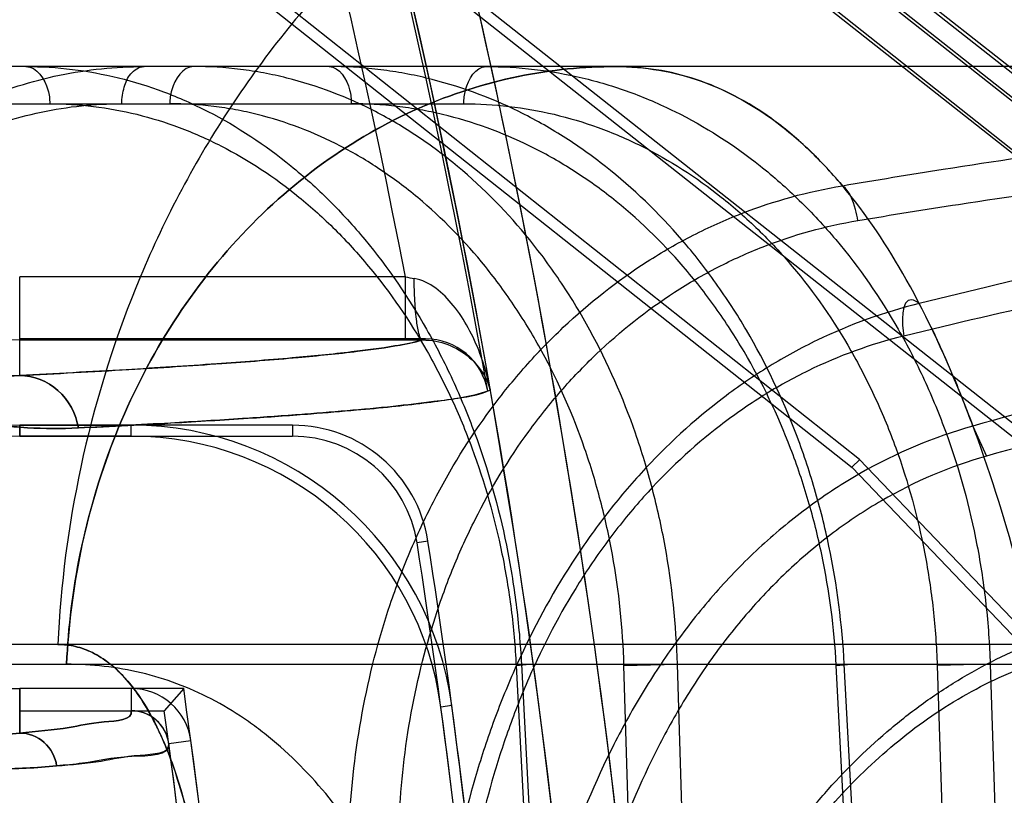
# Model space of a CAD drawing. Header units: millimetres. Extents: x 0 to 297, y 0 to 210.
# Tile 444 of 455: x 242.9437 to 242.9983, y 160.061 to 160.1041. Entities that reach past the tile are written whole.
import ezdxf

# ---------------------------------------------------------------- set-up
doc = ezdxf.new("R2010")
doc.units = ezdxf.units.MM
doc.header["$LTSCALE"] = 16.335
doc.layers.get('0').update_dxf_attribs({"linetype": 'CONTINUOUS'})
for name, color, linetype in [('AXES_REF', 7, 'CONTINUOUS'), ('INTFCLR_1', 7, 'CONTINUOUS'), ('INTFCLR_144815', 7, 'CONTINUOUS'), ('INTFCLR_72935', 7, 'CONTINUOUS')]:
    doc.layers.add(name, color=color, linetype=linetype)

msp = doc.modelspace()

# ---------------------------------------------------------------- linework, layer by layer
at = {"color": 7, "linetype": 'Continuous'}
for radius in [6.787079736, 6.7865, 6.743039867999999]:
    msp.add_circle((241.4889104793, 154.7114782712), radius, dxfattribs=at)
msp.add_arc((241.4889104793, 154.7114782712), 6.72, 278.2771290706, 261.7228709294, dxfattribs=at)
at = {"layer": 'AXES_REF', "color": 7, "linetype": 'Continuous'}
msp.add_arc((241.4889104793, 154.7114782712), 6.874, 113.0826847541, 66.9173152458, dxfattribs=at)
at = {"layer": 'AXES_REF', "color": 9, "linetype": 'Continuous'}
msp.add_arc((241.4889104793, 154.7114782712), 6.191158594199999, 94.4118118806, 85.5881881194, dxfattribs=at)
at = {"layer": 'INTFCLR_1', "color": 9, "linetype": 'Continuous'}
for p, q in [((242.9591038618, 160.1324274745), (243.0381688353, 160.0700077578)), ((243.0360000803, 160.0672606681), (242.9643246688, 160.1238465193)), ((242.9436872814, 160.0843347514), (242.9436872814, 160.0898037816)), ((242.9650923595, 160.0898037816), (242.9436872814, 160.0898037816)), ((242.9650923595, 160.0863043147), (242.9650923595, 160.0898037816)), ((242.9436872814, 160.0863043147), (242.9660333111, 160.0863053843)), ((242.9436872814, 160.0809619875), (242.9436872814, 160.0815744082)), ((242.9498805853, 160.0809619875), (242.9498805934, 160.0815744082)), ((242.9436872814, 160.0669619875), (242.9436872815, 160.064492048)), ((242.9498805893, 160.0669619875), (242.9498805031, 160.0657276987)), ((242.9676684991, 160.0660095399), (242.9670614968, 160.0659282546)), ((242.9519619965, 160.0639062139), (242.9531853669, 160.0640700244))]:
    msp.add_line(p, q, dxfattribs=at)
at = {"layer": 'INTFCLR_1', "color": 6, "linetype": 'Continuous'}
for p, q in [((243.0284741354, 160.0760888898), (242.9585169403, 160.1313182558)), ((242.9498419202, 160.1203298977), (243.0236115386, 160.0620907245)), ((243.0230263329, 160.0617724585), (242.9494624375, 160.1198492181)), ((242.9436872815, 160.0815744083), (242.9498805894, 160.0815744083)), ((242.9498805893, 160.0809619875), (242.9436872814, 160.0809619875)), ((242.9498805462, 160.0669619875), (242.9436872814, 160.0669619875)), ((242.9436872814, 160.0657276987), (242.9498805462, 160.0657276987))]:
    msp.add_line(p, q, dxfattribs=at)
at = {"layer": 'INTFCLR_1', "color": 7, "linetype": 'Continuous'}
msp.add_line((242.9696462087, 160.0839840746), (242.9698019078, 160.0835287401), dxfattribs=at)
at = {"layer": 'INTFCLR_1', "color": 9, "linetype": 'Continuous'}
for centre, radius, start, end in [((242.553106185, 160.0104782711), 0.4230504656, 4.2349584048, 43.61014177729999), ((242.5531061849, 160.0104782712), 0.4265594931, 4.2349578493, 15.4129247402), ((242.9436872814, 160.1073643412), 0.0210600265, 193.9313763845, 270.0000000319), ((242.9831409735, 160.1904858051), 0.1022869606, 259.8369044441, 260.1140063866)]:
    msp.add_arc(centre, radius, start, end, dxfattribs=at)
at = {"layer": 'INTFCLR_1', "color": 6, "linetype": 'Continuous'}
for centre, radius, start, end in [((242.553106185, 160.0104782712), 0.4195535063, 10.8985890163, 42.7086480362), ((242.9436872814, 160.1073643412), 0.025789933, 193.9313762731, 270.0000001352), ((242.9436872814, 160.1073643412), 0.0264023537, 193.93137305, 270.0000005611), ((242.9436872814, 160.1073643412), 0.0404023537, 193.9313780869, 270.0000003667), ((242.9498803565, 160.0636274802), 0.017946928, 7.627261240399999, 89.9992566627), ((242.9498803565, 160.0636274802), 0.0173345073, 7.627262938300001, 89.99922879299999), ((242.9498803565, 160.0636274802), 0.0033345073, 7.6272830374, 89.99599086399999), ((242.9498803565, 160.0636274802), 0.0021002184, 7.626596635, 89.9960006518), ((242.553106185, 160.0104782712), 0.4176526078, 3.0516590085, 7.6294468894), ((242.553106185, 160.0104782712), 0.4182650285, 3.1312009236, 7.6294436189), ((242.553106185, 160.0104782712), 0.4036526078, 356.0148208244, 7.629522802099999), ((242.553106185, 160.0104782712), 0.402418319, 356.013443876, 7.6295226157)]:
    msp.add_arc(centre, radius, start, end, dxfattribs=at)
at = {"layer": 'INTFCLR_1', "color": 9, "linetype": 'Continuous'}
for points, knots in [([(242.9200949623, 160.1015121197), (242.9202624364, 160.1008369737), (242.9206452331, 160.0995164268), (242.9213572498, 160.0976239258), (242.9221711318, 160.0958691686), (242.9230569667, 160.0942670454), (242.9239868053, 160.092821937), (242.9252240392, 160.0911404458), (242.9273253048, 160.0887430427), (242.9304463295, 160.0861073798), (242.9336788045, 160.0842317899), (242.9361130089, 160.0831757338), (242.9383308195, 160.0823963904), (242.9409856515, 160.0817455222), (242.9440384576, 160.0813837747), (242.9460012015, 160.0813745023), (242.9469427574, 160.081421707)], [0, 0, 0, 0, 0.0574721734, 0.1134588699, 0.1669071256, 0.21714495, 0.2645975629, 0.308783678, 0.3895302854, 0.5274907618, 0.6441227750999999, 0.6969373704, 0.7465491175, 0.8382128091, 0.9221094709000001, 1, 1, 1, 1]), ([(242.9204579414, 160.1016021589), (242.9206028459, 160.1010180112), (242.9209343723, 160.0998755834), (242.9215512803, 160.098238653), (242.922257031, 160.0967212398), (242.9230252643, 160.0953363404), (242.923831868, 160.0940877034), (242.9249048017, 160.0926358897), (242.9262743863, 160.0910815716), (242.9279641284, 160.0895297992), (242.9300915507, 160.087920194), (242.9322326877, 160.0866895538), (242.9343396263, 160.0857886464), (242.9362572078, 160.0851257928), (242.9385511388, 160.0845780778), (242.9411850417, 160.0842836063), (242.9428764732, 160.0842879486), (242.9436872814, 160.0843347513)], [0, 0, 0, 0, 0.0575499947, 0.1136075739, 0.1671162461, 0.2174278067, 0.2649257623, 0.3091535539, 0.3899605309, 0.4625751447, 0.5281544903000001, 0.6447761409, 0.6975023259, 0.7471185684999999, 0.8386452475, 0.9223402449, 1, 1, 1, 1]), ([(242.8999275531, 160.0965094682), (242.900274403, 160.0951111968), (242.9010802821, 160.0924179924), (242.9026153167, 160.0886137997), (242.9043633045, 160.0851844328), (242.9062446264, 160.0821397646), (242.9081790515, 160.0794825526), (242.9106734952, 160.0765141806), (242.9132312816, 160.0739869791), (242.9158093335, 160.0718469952), (242.9181915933, 160.0700725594), (242.9210802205, 160.0682314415), (242.9244542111, 160.066486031), (242.9284828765, 160.0648031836), (242.9330499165, 160.0634468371), (242.9379786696, 160.0626460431), (242.9421195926, 160.0624370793), (242.9446168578, 160.0625554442), (242.9457362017, 160.0626647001)], [0, 0, 0, 0, 0.06983020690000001, 0.1360165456, 0.1985856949, 0.2561722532, 0.3093207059, 0.3577512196, 0.4440024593, 0.4831205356, 0.5200948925, 0.5879287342, 0.6488908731, 0.7039975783, 0.7993757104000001, 0.8790225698, 0.9454860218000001, 1, 1, 1, 1]), ([(242.9001556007, 160.0965660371), (242.9004851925, 160.0952372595), (242.9012512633, 160.0926779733), (242.9027108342, 160.0890633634), (242.904373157, 160.0858053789), (242.9061624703, 160.0829131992), (242.9080022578, 160.0803896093), (242.9103746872, 160.0775712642), (242.9128071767, 160.0751726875), (242.9152587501, 160.07314256), (242.9175241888, 160.0714598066), (242.920270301, 160.069715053), (242.9234779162, 160.0680627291), (242.9273063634, 160.0664719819), (242.9316457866, 160.065193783), (242.936326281, 160.0644466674), (242.9402568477, 160.0642606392), (242.9426255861, 160.0643846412), (242.9436872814, 160.0644920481)], [0, 0, 0, 0, 0.0698671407, 0.1360883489, 0.1986819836, 0.2562926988, 0.3094735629, 0.3579124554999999, 0.4441892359, 0.4833221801, 0.5202930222, 0.5881501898, 0.6490914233, 0.7042036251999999, 0.7995434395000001, 0.8791525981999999, 0.9455413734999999, 1, 1, 1, 1]), ([(242.9698019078, 160.0835287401), (242.9696662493, 160.0842164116), (242.9693356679, 160.0853971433), (242.9686205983, 160.0869780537), (242.9676006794, 160.0885544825), (242.9664438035, 160.0895670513), (242.9655795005, 160.0897176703)], [0, 0, 0, 0, 0.2695644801, 0.4697030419, 0.6625932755, 1, 1, 1, 1]), ([(242.9660333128, 160.0863053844), (242.9659330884, 160.0863187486), (242.9658125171, 160.0867688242), (242.9656893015, 160.087410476), (242.965604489, 160.0885114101), (242.9655817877, 160.0893002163), (242.9655795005, 160.0897176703)], [0, 0, 0, 0, 0.0871661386, 0.309707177, 0.6401160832, 1, 1, 1, 1]), ([(242.9660333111, 160.0863053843), (242.965538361, 160.0861506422), (242.9642260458, 160.0859061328), (242.9618149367, 160.0855867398), (242.9585172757, 160.085269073), (242.9543449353, 160.0849476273), (242.9493041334, 160.084628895), (242.9456547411, 160.0844333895), (242.9436872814, 160.0843347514)], [0, 0, 0, 0, 0.06928541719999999, 0.1776589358, 0.3252045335, 0.5117163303, 0.7368032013, 1, 1, 1, 1]), ([(242.9469427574, 160.081421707), (242.946813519, 160.0822004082), (242.9460380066, 160.0837008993), (242.9444480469, 160.0843301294), (242.9436872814, 160.0843347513)], [0, 0, 0, 0, 0.5092164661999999, 1, 1, 1, 1]), ([(242.9469427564, 160.0814217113), (242.9487682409, 160.0815132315), (242.9519968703, 160.0816853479), (242.9563054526, 160.0819505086), (242.9596260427, 160.0821866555), (242.962198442, 160.0823969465), (242.9642785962, 160.0825963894), (242.9660490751, 160.0827883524), (242.9678698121, 160.0830582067), (242.9691376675, 160.083233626), (242.9698019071, 160.0835287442)], [0, 0, 0, 0, 0.2385487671, 0.4219735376, 0.5633767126, 0.6730318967, 0.7587781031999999, 0.8362030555, 0.9051367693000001, 1, 1, 1, 1]), ([(242.9498805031, 160.0657276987), (242.9499554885, 160.0651891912), (242.9479727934, 160.0651438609), (242.9462960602, 160.0647127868), (242.9446009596, 160.0645812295), (242.9436872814, 160.064492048)], [0, 0, 0, 0, 0.2565760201, 0.5667820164, 1, 1, 1, 1]), ([(242.9457362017, 160.0626647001), (242.9456720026, 160.0631517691), (242.9451821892, 160.0641084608), (242.9441734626, 160.064490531), (242.9436872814, 160.0644920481)], [0, 0, 0, 0, 0.5026078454, 1, 1, 1, 1]), ([(242.9457362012, 160.062664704), (242.9465588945, 160.0627450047), (242.9482255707, 160.062875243), (242.9498881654, 160.0633109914), (242.9520379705, 160.0633390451), (242.9519619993, 160.0639061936)], [0, 0, 0, 0, 0.3881437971, 0.7313082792, 1, 1, 1, 1])]:
    msp.add_open_spline(points, degree=3, knots=knots, dxfattribs=at)
at = {"layer": 'INTFCLR_1', "color": 7, "linetype": 'Continuous'}
msp.add_open_spline([(242.9660333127, 160.0863053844), (242.9662829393, 160.0863067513), (242.966997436, 160.0862381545), (242.9685624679, 160.0856589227), (242.9695636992, 160.0844339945), (242.9698019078, 160.0835287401)], degree=3, knots=[0, 0, 0, 0, 0.1514361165, 0.4321406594, 1, 1, 1, 1], dxfattribs=at)
at = {"layer": 'INTFCLR_144815', "color": 9, "linetype": 'Continuous'}
for p, q in [((243.0035589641, 160.1014782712), (242.1770643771, 160.1014782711)), ((242.9274189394, 160.0994149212), (242.9683316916, 160.0994149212)), ((242.9965824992, 160.0815217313), (242.9973349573, 160.0798575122)), ((243.0808995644, 160.0694090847), (242.0903675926, 160.0694090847)), ((242.1512460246, 160.0683100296), (243.0344399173, 160.0683100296)), ((242.9712387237, 160.0682367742), (242.9719793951, 160.0683074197)), ((242.9712387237, 160.0682367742), (242.9749609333, 159.9964782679)), ((242.9715303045, 160.0683100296), (242.9752594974, 159.9964782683)), ((242.9772204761, 160.0682367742), (242.9801881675, 160.0683100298)), ((242.9793661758, 159.996478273), (242.9772204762, 160.0682367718)), ((242.9823329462, 159.9964782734), (242.9801881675, 160.0683100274)), ((242.98899954, 160.0682367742), (242.9898444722, 160.0683034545)), ((242.9927912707, 159.9964782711), (242.98899954, 160.0682367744)), ((242.9932433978, 159.9964782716), (242.9894448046, 160.0683100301)), ((242.997544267, 160.0683100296), (242.9945994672, 160.0682367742)), ((242.9945994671, 160.0682367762), (242.9969162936, 159.9964782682)), ((242.997544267, 160.0683100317), (242.9998605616, 159.9964782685))]:
    msp.add_line(p, q, dxfattribs=at)
at = {"layer": 'INTFCLR_144815', "color": 7, "linetype": 'Continuous'}
for points, knots in [([(242.9949208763, 160.5484094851), (242.9952756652, 160.5484164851), (242.9953949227, 160.5472775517), (242.9955088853, 160.5463138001), (242.9955381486, 160.5450551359), (242.9955379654, 160.5438616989), (242.9955125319, 160.5426153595), (242.995469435, 160.5413374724), (242.9954031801, 160.5398541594), (242.9953261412, 160.5384399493), (242.9952418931, 160.5370632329), (242.9951647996, 160.5358940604), (242.9950789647, 160.5346694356), (242.994984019, 160.5333817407), (242.994871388, 160.5319246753), (242.9947375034, 160.5302691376), (242.9945862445, 160.5284761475), (242.9944155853, 160.5265266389), (242.9942229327, 160.5243986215), (242.9940067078, 160.5220853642), (242.9937637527, 160.5195591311), (242.9934875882, 160.5167618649), (242.9931745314, 160.5136709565), (242.9928257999, 160.5103075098), (242.9924359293, 160.5066260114), (242.9919830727, 160.5024357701), (242.9914811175, 160.4978829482), (242.9909223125, 160.4929038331), (242.9902957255, 160.487410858), (242.9895662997, 160.4811189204), (242.9887431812, 160.4741285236), (242.9878057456, 160.4662804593), (242.9867434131, 160.4575080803), (242.9855145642, 160.4474938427), (242.9841183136, 160.4362561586), (242.9825236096, 160.423570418), (242.9807141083, 160.4093320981), (242.9787132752, 160.3937471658), (242.9765228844, 160.3768399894), (242.9741807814, 160.3589082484), (242.9716687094, 160.3398151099), (242.9690243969, 160.31984771), (242.9662547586, 160.2990559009), (242.9633769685, 160.2775644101), (242.9603696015, 160.2552102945), (242.9572129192, 160.2318470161), (242.9539284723, 160.2076350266), (242.9505602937, 160.182896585), (242.9471217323, 160.1577250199), (242.943583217, 160.1319013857), (242.9398921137, 160.105042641), (242.93737534, 160.0867803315), (242.9360847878, 160.0774282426)], [0, 0, 0, 0, 0.002241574, 0.0047132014, 0.0072224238, 0.0098766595, 0.0123398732, 0.0150736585, 0.0179599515, 0.0217167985, 0.0240207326, 0.0266725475, 0.029118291, 0.0317754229, 0.0348287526, 0.0383497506, 0.0422672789, 0.04619496, 0.0507115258, 0.0557645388, 0.0608710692, 0.06674290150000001, 0.0735202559, 0.0804956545, 0.0881030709, 0.09690564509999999, 0.1071187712, 0.1170366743, 0.1285552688, 0.1420419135, 0.1570478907, 0.1730174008, 0.1919691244, 0.2128662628, 0.236750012, 0.2635013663, 0.293630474, 0.3274143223, 0.3627565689, 0.4013226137, 0.4416480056, 0.4844039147, 0.5285543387, 0.5741462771, 0.6213734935, 0.6710334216, 0.7230689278, 0.7757171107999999, 0.8287434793, 0.8835499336, 0.9403646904, 1, 1, 1, 1]), ([(242.9360847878, 160.0774282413), (242.9372606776, 160.0859465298), (242.9394653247, 160.1019439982), (242.9425694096, 160.1245136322), (242.9452975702, 160.1443967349), (242.9477094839, 160.1620127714), (242.9498573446, 160.1777323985), (242.9517733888, 160.1917824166), (242.9535049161, 160.2045018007), (242.9550897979, 160.21616449), (242.9565364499, 160.2268291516), (242.9578370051, 160.2364332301), (242.9589870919, 160.2449395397), (242.9600124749, 160.2525343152), (242.9609277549, 160.2593228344), (242.9617418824, 160.2653695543), (242.9624677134, 160.2707669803), (242.9631191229, 160.2756162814), (242.9636997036, 160.27994259), (242.9642273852, 160.283878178), (242.9646984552, 160.2873943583), (242.9651198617, 160.2905421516), (242.9655016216, 160.293395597), (242.9658480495, 160.2959864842), (242.9661641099, 160.298351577), (242.9664490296, 160.3004846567), (242.9667098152, 160.3024379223), (242.9669487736, 160.3042284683), (242.9671670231, 160.3058644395), (242.9673742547, 160.3074183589), (242.9675679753, 160.3088714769), (242.9678067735, 160.3106633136), (242.9679758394, 160.3119323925), (242.9680917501, 160.3128029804)], [0, 0, 0, 0, 0.1086009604, 0.2039477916, 0.2877238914, 0.3620651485, 0.4285031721, 0.4880977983, 0.5411506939, 0.5906228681, 0.6367442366, 0.6770723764, 0.71302358, 0.7451511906, 0.7738599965, 0.7995341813, 0.8222066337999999, 0.8426397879, 0.8613279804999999, 0.8773350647, 0.892788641, 0.9061319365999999, 0.9174444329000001, 0.9291470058, 0.9391444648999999, 0.9475796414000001, 0.9563257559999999, 0.9640319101, 0.9703936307, 0.9771701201, 0.9838307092, 0.9889079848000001, 1, 1, 1, 1])]:
    msp.add_open_spline(points, degree=3, knots=knots, dxfattribs=at)
at = {"layer": 'INTFCLR_144815', "color": 9, "linetype": 'Continuous'}
for points, knots in [([(242.9969043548, 160.1224782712), (242.9938741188, 160.1224782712), (242.9876078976, 160.121866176), (242.9783330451, 160.1190295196), (242.9694001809, 160.1141335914), (242.9613786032, 160.10729829), (242.9547597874, 160.098878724), (242.9498721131, 160.0894018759), (242.9468329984, 160.0794689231), (242.9459580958, 160.0727132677), (242.9457998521, 160.0694090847)], [0, 0, 0, 0, 0.1120066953, 0.2310131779, 0.3561439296, 0.4858595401, 0.6179059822, 0.7494999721, 0.8777274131, 1, 1, 1, 1]), ([(242.996904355, 160.1224782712), (242.9972907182, 160.1224782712), (242.9981707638, 160.1221636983), (242.999238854, 160.1210103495), (243.0000171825, 160.1196445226), (243.000637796, 160.1182387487), (243.0013185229, 160.1164095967), (243.0021092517, 160.1136924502), (243.0029549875, 160.1099251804), (243.0035829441, 160.1063684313), (243.0039925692, 160.1036355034), (243.0042267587, 160.1019337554), (243.0045861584, 160.0991623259), (243.005074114, 160.0947527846), (243.0056144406, 160.0885379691), (243.0059430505, 160.0836272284), (243.0061366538, 160.0801868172), (243.006262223, 160.0777700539), (243.0064608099, 160.0734224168), (243.0066760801, 160.0670590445), (243.0068042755, 160.0605753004), (243.0068575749, 160.0552463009), (243.0068770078, 160.0497701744), (243.0068523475, 160.0456383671), (243.0068188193, 160.0428744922)], [0, 0, 0, 0, 0.0141696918, 0.0322450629, 0.0566277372, 0.0716000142, 0.0885734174, 0.1281693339, 0.1752635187, 0.23012205, 0.2605881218, 0.2766094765, 0.2931202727, 0.3630793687, 0.4392923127, 0.5218901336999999, 0.54356936, 0.5656673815, 0.6106430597, 0.703181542, 0.7991653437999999, 0.8484703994, 0.8986287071, 1, 1, 1, 1]), ([(243.0068188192, 160.0428744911), (243.0068521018, 160.0456176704), (243.0068847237, 160.0510454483), (243.0068325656, 160.0590992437), (243.0067036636, 160.0656963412), (243.0065475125, 160.0708607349), (243.0063614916, 160.0757948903), (243.0060712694, 160.0816926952), (243.0056910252, 160.0874064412), (243.0053352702, 160.0917499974), (243.004964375, 160.0957406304), (243.0044548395, 160.1003536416), (243.0038484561, 160.1047049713), (243.0033160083, 160.1078802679), (243.0027948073, 160.1106370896), (243.0021169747, 160.1136639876), (243.0012115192, 160.1167758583), (243.0003695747, 160.1189289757), (242.9996469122, 160.1202953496), (242.9989997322, 160.121267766), (242.9981740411, 160.1221624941), (242.9972910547, 160.1224782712), (242.9969043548, 160.1224782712)], [0, 0, 0, 0, 0.1006106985, 0.199055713, 0.2953636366, 0.342590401, 0.3885395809, 0.4764458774, 0.5591383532, 0.5985355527, 0.6362718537, 0.7061191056, 0.7687234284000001, 0.7973639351, 0.8241873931, 0.8716144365, 0.9110602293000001, 0.9429569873, 0.9561975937, 0.9676399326, 0.9858181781, 1, 1, 1, 1]), ([(242.9440337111, 160.1014782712), (242.9457561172, 160.1014782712), (242.9483669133, 160.1011543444), (242.9512778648, 160.1002485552), (242.952920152, 160.099578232), (242.9553866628, 160.0984036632), (242.9581126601, 160.0965966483), (242.9605448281, 160.0943937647), (242.961883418, 160.0929931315), (242.9638486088, 160.0907315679), (242.9655669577, 160.0882136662), (242.9670236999, 160.0855185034), (242.9679498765, 160.0836206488), (242.9693873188, 160.0801512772), (242.9704162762, 160.0764975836), (242.9710072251, 160.0732811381), (242.9713263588, 160.0710834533), (242.9714733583, 160.0694210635), (242.9715303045, 160.0683100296)], [0, 0, 0, 0, 0.1091978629, 0.1646839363, 0.1929779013, 0.2215829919, 0.3378362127, 0.398393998, 0.4294053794, 0.4606082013, 0.5883152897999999, 0.6213567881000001, 0.6548436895, 0.7221509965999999, 0.8592379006, 0.8943221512, 0.9294697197, 1, 1, 1, 1]), ([(242.9440337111, 160.1014782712), (242.9446285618, 160.1014782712), (242.9452790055, 160.1004848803), (242.9453522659, 160.0996713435), (242.9453550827, 160.0994149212)], [0, 0, 0, 0, 0.6987651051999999, 1, 1, 1, 1]), ([(242.9462882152, 160.0683100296), (242.9463824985, 160.0703738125), (242.9469024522, 160.074587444), (242.9487095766, 160.0807878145), (242.9516164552, 160.0867056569), (242.9555554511, 160.0919680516), (242.9603353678, 160.0962460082), (242.965663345, 160.0993144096), (242.9703555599, 160.1008208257), (242.9736191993, 160.1013201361), (242.9754248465, 160.1014560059), (242.9763151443, 160.1014782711), (242.9767564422, 160.1014782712)], [0, 0, 0, 0, 0.1249260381, 0.2555252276, 0.3887896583, 0.5214499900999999, 0.6505625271, 0.7739873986, 0.8905463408, 0.9461740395, 0.9733149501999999, 1, 1, 1, 1]), ([(242.9767564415, 160.1014782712), (242.9758659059, 160.1014782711), (242.9740531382, 160.1013855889), (242.9703542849, 160.100817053), (242.9656614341, 160.0993147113), (242.960335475, 160.0962455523), (242.9555554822, 160.0919686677), (242.9516162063, 160.0867036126), (242.9478011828, 160.0789462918), (242.9464804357, 160.0725175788), (242.9462882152, 160.0683100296)], [0, 0, 0, 0, 0.0538964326, 0.1096244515, 0.2261806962, 0.349711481, 0.4789348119, 0.6117089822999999, 0.7450877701, 1, 1, 1, 1]), ([(242.949353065, 160.0994149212), (242.9493562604, 160.0997263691), (242.9494427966, 160.1003123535), (242.9497829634, 160.1011092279), (242.9503066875, 160.1014782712), (242.950587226, 160.1014782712)], [0, 0, 0, 0, 0.3608967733, 0.6749371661, 1, 1, 1, 1]), ([(242.9533431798, 160.1014782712), (242.9527483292, 160.1014782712), (242.9520978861, 160.1004848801), (242.952024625, 160.0996713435), (242.9520218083, 160.0994149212)], [0, 0, 0, 0, 0.6987650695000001, 1, 1, 1, 1]), ([(242.9801881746, 160.068310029), (242.9801211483, 160.0705053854), (242.9797799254, 160.0737834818), (242.9789556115, 160.0775166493), (242.9783673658, 160.0795972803), (242.97738817, 160.0826023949), (242.9759210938, 160.0859513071), (242.9740602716, 160.089037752), (242.9729070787, 160.0906864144), (242.9711376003, 160.0929834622), (242.9691240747, 160.0950537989), (242.9669001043, 160.0968089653), (242.9654034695, 160.0978660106), (242.9627158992, 160.0994561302), (242.9597952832, 160.1005747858), (242.957230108, 160.1011323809), (242.955512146, 160.101398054), (242.9542095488, 160.1014782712), (242.9533431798, 160.1014782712)], [0, 0, 0, 0, 0.1400985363, 0.2092020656, 0.2436857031, 0.277971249, 0.4108016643, 0.4755818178, 0.5076100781, 0.5390793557, 0.6605405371, 0.6902617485, 0.7197591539, 0.7773480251, 0.8891702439, 0.9170270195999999, 0.9447376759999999, 1, 1, 1, 1]), ([(242.989444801, 160.0683100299), (242.9893298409, 160.0705097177), (242.9889060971, 160.0737928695), (242.9879737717, 160.077519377), (242.9873199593, 160.0795986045), (242.9862374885, 160.082611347), (242.9846392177, 160.0859630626), (242.9826465, 160.0890407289), (242.98141502, 160.0906877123), (242.9795228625, 160.0929912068), (242.9773863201, 160.0950595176), (242.975044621, 160.0968097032), (242.9734659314, 160.0978673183), (242.9706355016, 160.0994587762), (242.967580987, 160.1005749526), (242.9649040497, 160.1011323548), (242.9631134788, 160.1013978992), (242.9617575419, 160.1014782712), (242.9608559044, 160.1014782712)], [0, 0, 0, 0, 0.1372745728, 0.2052346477, 0.2392207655, 0.273064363, 0.40473724, 0.4693064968, 0.5013235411, 0.5328440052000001, 0.6550896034, 0.6851375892, 0.7150081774, 0.7734496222, 0.8872400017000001, 0.9156027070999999, 0.9438087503, 1, 1, 1, 1]), ([(242.9608559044, 160.1014782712), (242.9614326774, 160.1014782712), (242.9620211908, 160.100459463), (242.9620874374, 160.0996710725), (242.9620900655, 160.0994149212)], [0, 0, 0, 0, 0.6924562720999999, 1, 1, 1, 1]), ([(242.9683316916, 160.0994149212), (242.9683343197, 160.0996710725), (242.9684005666, 160.1004594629), (242.9689890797, 160.1014782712), (242.9695658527, 160.1014782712)], [0, 0, 0, 0, 0.3075437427, 1, 1, 1, 1]), ([(242.9695658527, 160.1014782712), (242.9713558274, 160.1014782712), (242.9740629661, 160.1011574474), (242.9770878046, 160.1002498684), (242.9787878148, 160.0995788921), (242.9813250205, 160.098408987), (242.9841282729, 160.0966063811), (242.9866275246, 160.0943961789), (242.987995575, 160.092994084), (242.9899928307, 160.0907379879), (242.9917348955, 160.0882192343), (242.9932006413, 160.0855190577), (242.9941266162, 160.0836217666), (242.9955526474, 160.0801538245), (242.9965513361, 160.0764974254), (242.9971012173, 160.0732808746), (242.9973887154, 160.071082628), (242.997507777, 160.0694204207), (242.997544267, 160.0683100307)], [0, 0, 0, 0, 0.112209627, 0.1688776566, 0.1976712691, 0.2267084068, 0.3439814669, 0.4046494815, 0.4356206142, 0.4667234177, 0.5935097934, 0.626212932, 0.6593247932, 0.7258042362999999, 0.8610544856, 0.8956691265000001, 0.9303544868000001, 1, 1, 1, 1]), ([(242.9965824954, 160.0815215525), (242.9964066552, 160.0819956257), (242.9953425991, 160.084776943), (242.9932225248, 160.0894179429), (242.9904164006, 160.0936722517), (242.9883952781, 160.0959558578), (242.9871247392, 160.0972324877), (242.9849014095, 160.0990941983), (242.9813688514, 160.1009852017), (242.978263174, 160.1014782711), (242.9767564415, 160.1014782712)], [0, 0, 0, 0, 0.050723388, 0.2987433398, 0.5104880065, 0.55853659, 0.6045091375, 0.6910612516, 0.8488498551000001, 1, 1, 1, 1]), ([(242.9767564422, 160.1014782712), (242.9783634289, 160.1014782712), (242.9817039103, 160.1009093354), (242.9850309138, 160.0989788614), (242.9870581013, 160.0972725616), (242.9881947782, 160.0961760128), (242.9889393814, 160.0953469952), (242.989344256, 160.0948633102)], [0, 0, 0, 0, 0.3287889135, 0.6771462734, 0.7722571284, 0.8709440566, 1, 1, 1, 1]), ([(242.9224566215, 160.0682367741), (242.9225050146, 160.0691592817), (242.9226643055, 160.0709991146), (242.923090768, 160.0737297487), (242.9237021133, 160.0764103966), (242.9244927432, 160.0790212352), (242.9254575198, 160.0815428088), (242.9265897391, 160.0839570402), (242.9278810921, 160.0862476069), (242.9293231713, 160.0883984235), (242.9309052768, 160.0903946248), (242.9326169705, 160.0922209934), (242.9344451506, 160.0938651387), (242.9363777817, 160.0953149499), (242.9384014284, 160.0965606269), (242.9405022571, 160.0975924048), (242.9426641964, 160.0984025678), (242.9448704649, 160.0989858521), (242.9471048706, 160.0993368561), (242.9486053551, 160.0994149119), (242.949353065, 160.0994149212)], [0, 0, 0, 0, 0.0611914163, 0.1222153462, 0.1829330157, 0.2431697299, 0.3027654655, 0.3616159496, 0.4196421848, 0.4767773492, 0.5329717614, 0.5881802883, 0.6423889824, 0.6956352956, 0.7479993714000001, 0.7995680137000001, 0.850430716, 0.900683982, 0.9504712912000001, 1, 1, 1, 1]), ([(242.9453550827, 160.0994149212), (242.9469753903, 160.0994149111), (242.9494314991, 160.099110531), (242.9521700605, 160.0982587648), (242.953715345, 160.0976288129), (242.9560360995, 160.0965248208), (242.9586012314, 160.0948262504), (242.9608903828, 160.092755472), (242.9621503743, 160.0914388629), (242.96400025, 160.0893132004), (242.9656180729, 160.0869463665), (242.9669899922, 160.0844127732), (242.9678621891, 160.0826288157), (242.9692159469, 160.0793676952), (242.9701860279, 160.0759332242), (242.9707439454, 160.0729096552), (242.9710453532, 160.0708438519), (242.9711845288, 160.0692811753), (242.9712387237, 160.0682367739)], [0, 0, 0, 0, 0.1092276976, 0.1647324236, 0.1930354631, 0.2216493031, 0.3379316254, 0.3985016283, 0.4295175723, 0.460723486, 0.5884330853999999, 0.6214715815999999, 0.6549537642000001, 0.7222477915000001, 0.8592953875, 0.8943666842, 0.9295004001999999, 1, 1, 1, 1]), ([(242.9772204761, 160.068236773), (242.9771587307, 160.070300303), (242.9768402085, 160.0733816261), (242.9760676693, 160.0768908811), (242.9755163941, 160.078846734), (242.9745983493, 160.081671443), (242.9732219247, 160.0848192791), (242.9714756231, 160.0877207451), (242.9703932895, 160.0892705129), (242.9687326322, 160.0914297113), (242.9668423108, 160.093375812), (242.9647540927, 160.0950257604), (242.9633487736, 160.0960193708), (242.9608250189, 160.0975139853), (242.9580820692, 160.0985655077), (242.9556728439, 160.0990898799), (242.9540591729, 160.0993396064), (242.9528356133, 160.0994149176), (242.9520218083, 160.0994149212)], [0, 0, 0, 0, 0.1401554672, 0.2092802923, 0.2437732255, 0.2780669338, 0.4109187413, 0.4756998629, 0.5077268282, 0.5391939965, 0.6606353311, 0.6903498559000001, 0.7198403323, 0.7774136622, 0.8891993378, 0.9170477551, 0.9447508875, 1, 1, 1, 1]), ([(242.98899954, 160.0682367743), (242.9888902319, 160.0703045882), (242.9884899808, 160.0733908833), (242.9876107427, 160.0768935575), (242.9869947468, 160.0788480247), (242.9859749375, 160.0816801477), (242.9844699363, 160.0848309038), (242.9825938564, 160.0877236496), (242.9814345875, 160.0892717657), (242.9796535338, 160.091437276), (242.9776425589, 160.0933813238), (242.975439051, 160.0950264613), (242.9739535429, 160.0960206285), (242.9712902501, 160.0975165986), (242.9684165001, 160.0985656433), (242.9658981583, 160.0990898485), (242.9642137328, 160.0993394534), (242.962938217, 160.0994149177), (242.9620900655, 160.0994149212)], [0, 0, 0, 0, 0.1372191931, 0.2051575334, 0.239134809, 0.2729706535, 0.4046233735, 0.4691910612, 0.501209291, 0.5327320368, 0.6549971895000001, 0.6850516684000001, 0.7149290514, 0.7733847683, 0.887210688, 0.9155819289, 0.9437955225, 1, 1, 1, 1]), ([(242.9683316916, 160.0994149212), (242.9700132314, 160.0994149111), (242.9725563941, 160.0991135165), (242.9753976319, 160.0982600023), (242.9769944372, 160.0976294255), (242.9793775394, 160.0965297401), (242.9820103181, 160.0948353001), (242.9843570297, 160.0927576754), (242.9856415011, 160.0914397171), (242.9875168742, 160.089319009), (242.9891519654, 160.0869512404), (242.9905275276, 160.0844132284), (242.9913965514, 160.0826297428), (242.9927347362, 160.0793697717), (242.9936708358, 160.0759327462), (242.9941859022, 160.0729093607), (242.9944548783, 160.0708429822), (242.9945657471, 160.0692805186), (242.9945994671, 160.0682367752)], [0, 0, 0, 0, 0.1121878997, 0.1688416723, 0.1976274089, 0.2266570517, 0.343905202, 0.4045627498, 0.4355295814, 0.4666289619, 0.5934110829, 0.6261162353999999, 0.6592317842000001, 0.7257227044, 0.8610051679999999, 0.8956305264, 0.9303278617, 1, 1, 1, 1]), ([(242.989344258, 160.0948633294), (242.9912071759, 160.0951811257), (242.9987463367, 160.0964158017), (243.0063176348, 160.0974533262), (243.0120275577, 160.0981281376)], [0, 0, 0, 0, 0.2473764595, 1, 1, 1, 1]), ([(242.9901982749, 160.0929322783), (242.9920612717, 160.0932437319), (242.9996012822, 160.094453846), (243.0071721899, 160.0954705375), (243.0128815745, 160.0961317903)], [0, 0, 0, 0, 0.2473483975, 1, 1, 1, 1]), ([(242.9619738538, 160.059431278), (242.9620813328, 160.061503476), (242.9625577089, 160.0656305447), (242.9638454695, 160.070665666), (242.9653019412, 160.0745335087), (242.9670284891, 160.0782408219), (242.9689058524, 160.0812826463), (242.9707658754, 160.08368468), (242.9720704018, 160.0852260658), (242.9744919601, 160.0877328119), (242.9772350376, 160.0898924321), (242.9797603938, 160.0914264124), (242.9814871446, 160.092362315), (242.9845990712, 160.0937608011), (242.9874343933, 160.0945452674), (242.9893442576, 160.0948633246)], [0, 0, 0, 0, 0.1287568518, 0.2569609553, 0.3213810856, 0.384983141, 0.5105637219, 0.5419689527, 0.5734721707, 0.6358190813, 0.7580421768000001, 0.7885404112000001, 0.8191369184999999, 0.8798569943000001, 1, 1, 1, 1]), ([(242.9901982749, 160.0929322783), (242.9901680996, 160.0931382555), (242.9900190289, 160.0938201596), (242.9897498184, 160.094567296), (242.989344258, 160.0948633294)], [0, 0, 0, 0, 0.2930871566, 1, 1, 1, 1]), ([(242.9647308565, 160.0593580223), (242.9648112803, 160.0613286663), (242.9652176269, 160.0652490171), (242.966385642, 160.0700350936), (242.9677244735, 160.0737060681), (242.9693188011, 160.0772168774), (242.9710628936, 160.0800975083), (242.972796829, 160.0823712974), (242.9740127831, 160.083828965), (242.9762729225, 160.0861981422), (242.9788399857, 160.0882390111), (242.9812058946, 160.0896882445), (242.982824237, 160.0905719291), (242.9857429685, 160.0918925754), (242.9884048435, 160.0926326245), (242.9901982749, 160.0929322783)], [0, 0, 0, 0, 0.1298374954, 0.2586273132, 0.3231850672, 0.3868339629, 0.5122916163, 0.5436287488, 0.5750512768, 0.6372068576, 0.7589754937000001, 0.7893511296, 0.8198239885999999, 0.8802999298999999, 1, 1, 1, 1]), ([(243.0166446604, 160.0933456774), (243.0146864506, 160.092976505), (243.0069723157, 160.0914666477), (242.9993001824, 160.0897406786), (242.993606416, 160.0883224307)], [0, 0, 0, 0, 0.2535103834, 1, 1, 1, 1]), ([(243.0157906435, 160.0914449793), (243.0138325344, 160.091083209), (243.0061197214, 160.0896038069), (242.9984472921, 160.0879123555), (242.9927523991, 160.0865221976)], [0, 0, 0, 0, 0.2535536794, 1, 1, 1, 1]), ([(242.993606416, 160.0883224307), (242.9934918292, 160.0884326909), (242.9925702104, 160.0889107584), (242.9926198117, 160.0871950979), (242.9927523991, 160.0865221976)], [0, 0, 0, 0, 0.1882211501, 1, 1, 1, 1]), ([(242.9936064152, 160.0883224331), (242.9916584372, 160.0878523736), (242.9887939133, 160.086815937), (242.9852419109, 160.0848712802), (242.9818528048, 160.0825484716), (242.979179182, 160.0800828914), (242.9771315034, 160.0777417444), (242.9758154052, 160.0761017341), (242.9736894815, 160.0730812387), (242.9719252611, 160.0698133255), (242.9706653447, 160.0668963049), (242.9698884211, 160.0649139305), (242.9687113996, 160.0613984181), (242.9675125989, 160.0562379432), (242.9670191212, 160.0520350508), (242.9668765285, 160.0499258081)], [0, 0, 0, 0, 0.1202040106, 0.1809468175, 0.2426366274, 0.3663086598, 0.3976274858, 0.4292047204, 0.4923997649, 0.6189828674, 0.6509543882, 0.6830001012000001, 0.7466739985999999, 0.8731875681, 1, 1, 1, 1]), ([(242.9936064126, 160.0883224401), (242.9941095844, 160.0873538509), (242.9948557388, 160.0857891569), (242.9957917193, 160.0835834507), (242.9972631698, 160.0798097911), (242.9993064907, 160.0732897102), (243.0008529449, 160.0664121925), (243.00179261, 160.0612972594), (243.0023966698, 160.0576983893), (243.0033618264, 160.0510593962), (243.0041898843, 160.0432082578), (243.0047113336, 160.0361272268), (243.0049588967, 160.0318998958), (243.0052774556, 160.0253717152), (243.0055291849, 160.0153916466), (243.0054550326, 160.006487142), (243.0053454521, 160.0019735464)], [0, 0, 0, 0, 0.0372726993, 0.0591480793, 0.081815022, 0.1755685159, 0.2921048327, 0.3223045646, 0.3531589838, 0.4167142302, 0.5513725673, 0.6226313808, 0.6591658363, 0.6959740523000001, 0.8458220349, 1, 1, 1, 1]), ([(243.0208087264, 160.0877096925), (243.0187320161, 160.087241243), (243.0106136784, 160.0853515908), (243.0025472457, 160.0832368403), (242.9965824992, 160.0815217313)], [0, 0, 0, 0, 0.2554058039, 1, 1, 1, 1]), ([(242.9927523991, 160.0865221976), (242.9909247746, 160.0860760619), (242.9882377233, 160.0850934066), (242.9849130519, 160.0832462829), (242.9817411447, 160.0810405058), (242.9792444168, 160.0786988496), (242.9773405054, 160.0764729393), (242.9761156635, 160.0749116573), (242.9741379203, 160.0720324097), (242.9725052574, 160.0689186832), (242.9713497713, 160.0661369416), (242.9706367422, 160.0642415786), (242.9695600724, 160.0608725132), (242.9684786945, 160.0559170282), (242.9680639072, 160.0518818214), (242.9679504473, 160.0498525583)], [0, 0, 0, 0, 0.1191128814, 0.1793339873, 0.2405248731, 0.3633715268, 0.3945338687, 0.4259739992, 0.4889667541, 0.6154878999, 0.6475290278, 0.6796791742, 0.7436740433, 0.8713175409, 1, 1, 1, 1]), ([(243.0215611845, 160.0859217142), (243.0194845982, 160.085462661), (243.0113678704, 160.0836111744), (243.0033010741, 160.0815387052), (242.9973349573, 160.0798575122)], [0, 0, 0, 0, 0.255456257, 1, 1, 1, 1]), ([(242.996582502, 160.0815217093), (242.9944211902, 160.0809217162), (242.9912682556, 160.0795864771), (242.9874732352, 160.0771151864), (242.9848251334, 160.074933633), (242.9824073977, 160.0724757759), (242.9802320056, 160.0697839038), (242.9783030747, 160.0669002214), (242.9760573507, 160.0628540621), (242.97449821, 160.059099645), (242.9734264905, 160.0557923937), (242.9727766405, 160.0535665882), (242.9712738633, 160.0474247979), (242.9706217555, 160.0416858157), (242.9703745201, 160.0371075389)], [0, 0, 0, 0, 0.122251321, 0.1841550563, 0.2465049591, 0.3088365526, 0.3717560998, 0.4348594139, 0.4976795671, 0.6237574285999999, 0.6555254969, 0.6871647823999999, 0.7501096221, 1, 1, 1, 1]), ([(242.9973349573, 160.0798575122), (242.9953066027, 160.0792866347), (242.9923486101, 160.0780147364), (242.988801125, 160.0756569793), (242.9863278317, 160.0735740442), (242.9840737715, 160.0712252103), (242.9820500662, 160.0686496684), (242.9802608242, 160.0658866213), (242.9781805, 160.0619982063), (242.9767504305, 160.0583880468), (242.9757758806, 160.0552053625), (242.975183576, 160.0530540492), (242.9738151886, 160.0470729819), (242.9732692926, 160.0414914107), (242.9730741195, 160.0370342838)], [0, 0, 0, 0, 0.1202423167, 0.1812239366, 0.2427342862, 0.3043443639, 0.3666795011, 0.4293621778, 0.4919378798, 0.6181093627, 0.650035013, 0.681882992, 0.7454161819, 1, 1, 1, 1]), ([(242.9544226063, 160.0428744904), (242.9544571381, 160.0437884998), (242.9544965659, 160.0455979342), (242.9544654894, 160.0482838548), (242.9543639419, 160.0504832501), (242.9542353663, 160.0522041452), (242.9540798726, 160.0538506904), (242.9538338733, 160.0558205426), (242.9535079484, 160.0577238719), (242.9532019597, 160.0591692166), (242.9528797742, 160.060504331), (242.9524339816, 160.0620515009), (242.9519059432, 160.0634980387), (242.9514431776, 160.0645498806), (242.9509811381, 160.0654801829), (242.9503701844, 160.0665103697), (242.9495578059, 160.0675579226), (242.94868876, 160.0683808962), (242.9477658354, 160.0689746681), (242.946796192, 160.0693318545), (242.9461287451, 160.0694090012), (242.9457998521, 160.0694090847)], [0, 0, 0, 0, 0.091753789, 0.1815166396, 0.2694076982, 0.3125669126, 0.3546185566, 0.4353061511, 0.5116443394, 0.5482469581, 0.5834912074, 0.6494052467, 0.7096551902, 0.7377984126, 0.764641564, 0.8138270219, 0.85768374, 0.8972107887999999, 0.9333282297, 0.9670072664, 1, 1, 1, 1]), ([(242.9457998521, 160.0694090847), (242.9461284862, 160.0694089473), (242.9467940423, 160.0693322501), (242.9477590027, 160.0689776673), (242.9494572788, 160.0678879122), (242.9507695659, 160.065995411), (242.9516739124, 160.0640537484), (242.9520931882, 160.0629848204), (242.9525083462, 160.0617920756), (242.9529738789, 160.0601801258), (242.9534416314, 160.0581051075), (242.9537588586, 160.0562624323), (242.9539732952, 160.0547046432), (242.9541632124, 160.0530596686), (242.9543420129, 160.050938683), (242.9544433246, 160.0487755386), (242.954480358, 160.046998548), (242.9544872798, 160.0451728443), (242.954457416, 160.0437953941), (242.9544226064, 160.0428744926)], [0, 0, 0, 0, 0.0329952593, 0.06653992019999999, 0.1023576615, 0.2341585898, 0.2886102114, 0.3181527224, 0.3493214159, 0.415407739, 0.4864622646, 0.5627887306, 0.6030561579, 0.6443314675, 0.7290312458, 0.8167025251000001, 0.8617033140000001, 0.9074743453, 1, 1, 1, 1]), ([(242.9729881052, 160.0020125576), (242.9731679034, 160.0051199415), (242.9735497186, 160.0113442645), (242.9743096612, 160.0206922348), (242.9754869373, 160.0300628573), (242.97707367, 160.0378455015), (242.9786678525, 160.0432220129), (242.9797545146, 160.0462885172), (242.9809691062, 160.0493397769), (242.9827278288, 160.0530592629), (242.984847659, 160.0565894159), (242.9867742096, 160.0592517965), (242.9888470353, 160.0617722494), (242.9911548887, 160.0640732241), (242.9936989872, 160.0660879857), (242.9963976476, 160.067889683), (242.9985947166, 160.0689773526), (243.0001090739, 160.0695509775)], [0, 0, 0, 0, 0.1216132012, 0.243647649, 0.3663864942, 0.4904425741, 0.5534431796, 0.5853358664, 0.6175277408, 0.68173217, 0.7458615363, 0.7780820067, 0.8100580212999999, 0.8733073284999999, 0.9049126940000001, 0.9367292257, 1, 1, 1, 1]), ([(242.9668765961, 160.0499258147), (242.9668115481, 160.0500981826), (242.9665555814, 160.0507667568), (242.9660941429, 160.0519065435), (242.9652778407, 160.0537573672), (242.9638160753, 160.0566849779), (242.9614660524, 160.0603746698), (242.9588922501, 160.0631532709), (242.9570690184, 160.0646348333), (242.9558813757, 160.0654935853), (242.9537606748, 160.0667643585), (242.9504612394, 160.0680022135), (242.9476774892, 160.0683092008), (242.9462882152, 160.0683100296)], [0, 0, 0, 0, 0.0187560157, 0.0728836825, 0.1251833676, 0.224679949, 0.4058705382, 0.5687625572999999, 0.6073438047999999, 0.6449671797, 0.7179054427, 0.8585486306, 1, 1, 1, 1]), ([(242.9741770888, 160.0019369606), (242.9743524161, 160.0050370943), (242.9747146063, 160.0112334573), (242.975405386, 160.0205141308), (242.976470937, 160.0297618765), (242.9779169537, 160.0374079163), (242.9793817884, 160.0426725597), (242.9803856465, 160.0456599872), (242.9815034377, 160.0486218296), (242.9831302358, 160.052222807), (242.9850988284, 160.0556413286), (242.9868920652, 160.0582152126), (242.9888206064, 160.0606428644), (242.990974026, 160.0628585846), (242.9933540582, 160.0647980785), (242.9958758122, 160.0665295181), (242.9979355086, 160.0675752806), (242.9993566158, 160.0681261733)], [0, 0, 0, 0, 0.1248651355, 0.2496005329, 0.3741910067, 0.4990542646, 0.5620229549, 0.5937827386, 0.6257619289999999, 0.6893021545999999, 0.7524559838, 0.7840722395, 0.8153727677, 0.8770772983, 0.9078185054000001, 0.9387092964, 1, 1, 1, 1])]:
    msp.add_open_spline(points, degree=3, knots=knots, dxfattribs=at)
at = {"layer": 'INTFCLR_144815', "color": 6, "linetype": 'Continuous'}
msp.add_open_spline([(242.9219757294, 160.0683100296), (242.9220271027, 160.0693010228), (242.9221984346, 160.0712846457), (242.9226613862, 160.0742354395), (242.9233305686, 160.0771433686), (242.9241973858, 160.0799654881), (242.9252488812, 160.0826711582), (242.9264730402, 160.0852429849), (242.9278666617, 160.0876788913), (242.9294216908, 160.0899636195), (242.9311215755, 160.0920740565), (242.9329492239, 160.093993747), (242.9348939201, 160.0957150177), (242.9369493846, 160.0972326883), (242.9390976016, 160.0985324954), (242.9413172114, 160.0996030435), (242.9435823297, 160.1004364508), (242.9458839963, 160.1010340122), (242.9482215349, 160.1013967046), (242.9497967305, 160.1014782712), (242.9505872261, 160.1014782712)], degree=3, knots=[0, 0, 0, 0, 0.0617823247, 0.1238447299, 0.1858195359, 0.247403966, 0.3074912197, 0.3663888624, 0.4245774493, 0.4820469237, 0.5382776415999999, 0.5931090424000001, 0.6468783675, 0.699766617, 0.7519718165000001, 0.8029757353, 0.8529596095, 0.9020028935, 0.950783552, 1, 1, 1, 1], dxfattribs=at)
at = {"layer": 'INTFCLR_72935', "color": 9, "linetype": 'Continuous'}
for p, q in [((243.0383082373, 160.0700071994), (242.9589669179, 160.1328633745)), ((242.9642160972, 160.1242396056), (243.0361348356, 160.0672637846)), ((242.9436872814, 160.0843347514), (242.9436872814, 160.0863643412)), ((242.9436872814, 160.0815744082), (242.9436872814, 160.0809619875)), ((242.9588220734, 160.0815744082), (242.9588220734, 160.0809619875)), ((242.9663429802, 160.0751388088), (242.9657379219, 160.0750441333)), ((242.9436872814, 160.064492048), (242.9436872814, 160.0669619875))]:
    msp.add_line(p, q, dxfattribs=at)
at = {"layer": 'INTFCLR_72935', "color": 6, "linetype": 'Continuous'}
for p, q in [((242.9572198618, 160.1326727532), (243.0305435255, 160.0745839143)), ((242.9902970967, 160.0796767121), (242.9389504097, 160.1203548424)), ((242.9384153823, 160.1199973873), (242.9898835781, 160.0792229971)), ((242.9662080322, 160.0863643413), (242.9436872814, 160.0863643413)), ((242.9588220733, 160.0815744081), (242.9436872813, 160.0815744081)), ((242.9436872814, 160.0809619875), (242.9588220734, 160.0809619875)), ((242.9903135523, 160.0796636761), (242.9898671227, 160.0792360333)), ((243.0171722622, 160.0515482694), (242.9902970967, 160.0796767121)), ((242.9898835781, 160.0792229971), (243.0167294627, 160.0511252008)), ((242.9527873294, 160.0669619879), (242.9436872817, 160.0669619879)), ((242.9527873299, 160.0669619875), (242.9517137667, 160.0657276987)), ((242.9436872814, 160.0657276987), (242.9517137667, 160.0657276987))]:
    msp.add_line(p, q, dxfattribs=at)
for centre, radius, start, end in [((242.553106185, 160.0104782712), 0.4228972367, 9.9390037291, 43.6299210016), ((242.9436872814, 160.1073643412), 0.0264023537, 193.93137305, 270.0000005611), ((242.9436872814, 160.1073643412), 0.0404023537, 193.9313780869, 270.0000003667), ((242.9662099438, 160.0828647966), 0.003499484, 9.9622308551, 90.0312974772), ((242.9588220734, 160.0739619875), 0.0076124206, 8.893149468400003, 90.0000006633), ((242.9588220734, 160.0739619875), 0.006999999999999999, 8.8931572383, 89.9999953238), ((242.553106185, 160.0104782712), 0.4176526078, 4.8948227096, 8.8931498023), ((242.553106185, 160.0104782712), 0.4182650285, 4.8948229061, 8.893149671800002), ((242.553106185, 160.0104782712), 0.4036526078, 356.0148208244, 8.043882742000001), ((242.553106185, 160.0104782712), 0.402418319, 356.0134438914, 7.891264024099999)]:
    msp.add_arc(centre, radius, start, end, dxfattribs=at)
at = {"layer": 'INTFCLR_72935', "color": 9, "linetype": 'Continuous'}
for centre, radius, start, end in [((242.553106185, 160.0104782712), 0.426559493, 4.2349578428, 15.4677013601), ((242.5531061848, 160.0104782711), 0.423062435, 4.2349584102, 15.4677019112)]:
    msp.add_arc(centre, radius, start, end, dxfattribs=at)
for points, knots in [([(242.946942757, 160.0814217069), (242.9460008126, 160.0813744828), (242.9440366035, 160.0813837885), (242.9409803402, 160.081746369), (242.9383207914, 160.0823988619), (242.9360993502, 160.0831815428), (242.9343326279, 160.0839487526), (242.9325113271, 160.0849087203), (242.9306424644, 160.0860952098), (242.9287359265, 160.0875520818), (242.9268015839, 160.0893420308), (242.9252313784, 160.0911316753), (242.9239961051, 160.0928083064), (242.9230622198, 160.0942580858), (242.9221747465, 160.0958618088), (242.9213609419, 160.0976154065), (242.9206478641, 160.0995090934), (242.9202639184, 160.1008309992), (242.920094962, 160.1015121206)], [0, 0, 0, 0, 0.07790330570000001, 0.1618667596, 0.2536806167, 0.3034199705, 0.3562896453, 0.4126322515, 0.4733102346, 0.5389302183, 0.6105590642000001, 0.6906636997, 0.7351564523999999, 0.7824908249, 0.8330084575, 0.8864378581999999, 0.9420335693, 1, 1, 1, 1]), ([(242.9436872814, 160.0843347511), (242.9428761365, 160.084287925), (242.9411834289, 160.0842836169), (242.9385465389, 160.0845787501), (242.9362485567, 160.0851279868), (242.9343277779, 160.0857933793), (242.9327984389, 160.0864482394), (242.9312219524, 160.0872701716), (242.9296025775, 160.0882887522), (242.9279502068, 160.0895419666), (242.9262726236, 160.0910845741), (242.9249110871, 160.0926285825), (242.9238397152, 160.0940761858), (242.923029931, 160.0953284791), (242.9222601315, 160.0967148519), (242.9215545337, 160.0982312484), (242.9209365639, 160.0998692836), (242.9206040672, 160.1010128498), (242.9204579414, 160.1016021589)], [0, 0, 0, 0, 0.077684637, 0.1614602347, 0.2531489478, 0.3029013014, 0.3556901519, 0.4120655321, 0.4727178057, 0.538390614, 0.6100777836, 0.690278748, 0.7347779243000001, 0.7821808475, 0.8327613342, 0.8862761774, 0.9419483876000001, 1, 1, 1, 1]), ([(242.9457362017, 160.0626647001), (242.9446148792, 160.0625552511), (242.9421135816, 160.0624369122), (242.9379690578, 160.0626470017), (242.933044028, 160.063448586), (242.9284882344, 160.0648019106), (242.9250659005, 160.0662302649), (242.9229197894, 160.0672798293), (242.9205885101, 160.068546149), (242.9175405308, 160.0704856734), (242.9145247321, 160.0728573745), (242.9120525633, 160.0751504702), (242.9101107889, 160.0771821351), (242.9081618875, 160.079504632), (242.9062290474, 160.0821633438), (242.9043566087, 160.085196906), (242.9026067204, 160.0886323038), (242.9010763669, 160.0924291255), (242.9002714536, 160.0951230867), (242.899927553, 160.0965094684)], [0, 0, 0, 0, 0.0546088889, 0.1211683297, 0.2007950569, 0.2959181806, 0.3507413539, 0.380380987, 0.4116808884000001, 0.4792976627, 0.5552209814, 0.5972744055, 0.6426583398, 0.6913478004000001, 0.7441210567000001, 0.8018425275, 0.8639600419, 0.9307654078, 1, 1, 1, 1]), ([(242.9436872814, 160.0644920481), (242.9426237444, 160.0643844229), (242.9402511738, 160.064260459), (242.9363171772, 160.0644475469), (242.9316401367, 160.0651954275), (242.9273114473, 160.0664708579), (242.9240583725, 160.0678212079), (242.9220185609, 160.0688146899), (242.9198021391, 160.0700136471), (242.9169050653, 160.07185147), (242.914037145, 160.0741008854), (242.9116865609, 160.0762766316), (242.9098396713, 160.0782051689), (242.907986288, 160.0804101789), (242.9061478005, 160.082935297), (242.9043669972, 160.0858168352), (242.9027027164, 160.0890807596), (242.9012475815, 160.0926884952), (242.9004823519, 160.0952485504), (242.9001556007, 160.0965660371)], [0, 0, 0, 0, 0.0545518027, 0.1210381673, 0.2006278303, 0.2957140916, 0.3505402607, 0.3802099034, 0.4114671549, 0.4791025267, 0.5550208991, 0.5971000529, 0.6424803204, 0.6911977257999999, 0.7439878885, 0.8017400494, 0.8638847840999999, 0.9307288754, 1, 1, 1, 1]), ([(242.9436872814, 160.0843347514), (242.9457084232, 160.0844360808), (242.9494478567, 160.0846367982), (242.9545976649, 160.0849644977), (242.9588257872, 160.0852955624), (242.962127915, 160.0856201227), (242.9644873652, 160.0859495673), (242.9657521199, 160.0861972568), (242.9662080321, 160.0863643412)], [0, 0, 0, 0, 0.2681825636, 0.4962761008, 0.6837856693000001, 0.8303069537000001, 0.9356518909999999, 1, 1, 1, 1]), ([(242.9436872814, 160.0843347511), (242.9444480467, 160.0843301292), (242.9460380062, 160.083700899), (242.9468135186, 160.0822004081), (242.946942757, 160.0814217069)], [0, 0, 0, 0, 0.4907835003, 1, 1, 1, 1]), ([(242.969656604, 160.0834701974), (242.9687054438, 160.0831196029), (242.9669187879, 160.0829140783), (242.964318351, 160.0825904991), (242.9618165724, 160.0823648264), (242.9590289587, 160.0821413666), (242.9557593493, 160.0819158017), (242.9516801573, 160.081668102), (242.9486449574, 160.0815070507), (242.9469427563, 160.0814217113)], [0, 0, 0, 0, 0.1332110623, 0.23301174, 0.3454000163, 0.4629640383, 0.6005957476, 0.7760353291, 1, 1, 1, 1]), ([(242.9436872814, 160.064492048), (242.9446012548, 160.0645812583), (242.9462966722, 160.06471285), (242.9479733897, 160.0651439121), (242.9499554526, 160.0651894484), (242.9498805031, 160.0657276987)], [0, 0, 0, 0, 0.4333569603, 0.7435471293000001, 1, 1, 1, 1]), ([(242.9436872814, 160.0644920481), (242.9441734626, 160.064490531), (242.9451821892, 160.0641084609), (242.9456720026, 160.0631517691), (242.9457362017, 160.0626647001)], [0, 0, 0, 0, 0.4973921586, 1, 1, 1, 1]), ([(242.9519619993, 160.0639061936), (242.9520585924, 160.0631850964), (242.9492761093, 160.0632820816), (242.9476742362, 160.0628302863), (242.9462128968, 160.0627112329), (242.9457362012, 160.062664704)], [0, 0, 0, 0, 0.3420214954, 0.7748365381, 1, 1, 1, 1])]:
    msp.add_open_spline(points, degree=3, knots=knots, dxfattribs=at)
at = {"layer": 'INTFCLR_72935', "color": 6, "linetype": 'Continuous'}
msp.add_open_spline([(242.9519619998, 160.0639061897), (242.9518965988, 160.0643944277), (242.9513919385, 160.0653551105), (242.950372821, 160.0657276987), (242.9498805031, 160.0657276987)], degree=3, knots=[0, 0, 0, 0, 0.5001426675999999, 1, 1, 1, 1], dxfattribs=at)

doc.saveas('drawing.dxf')
